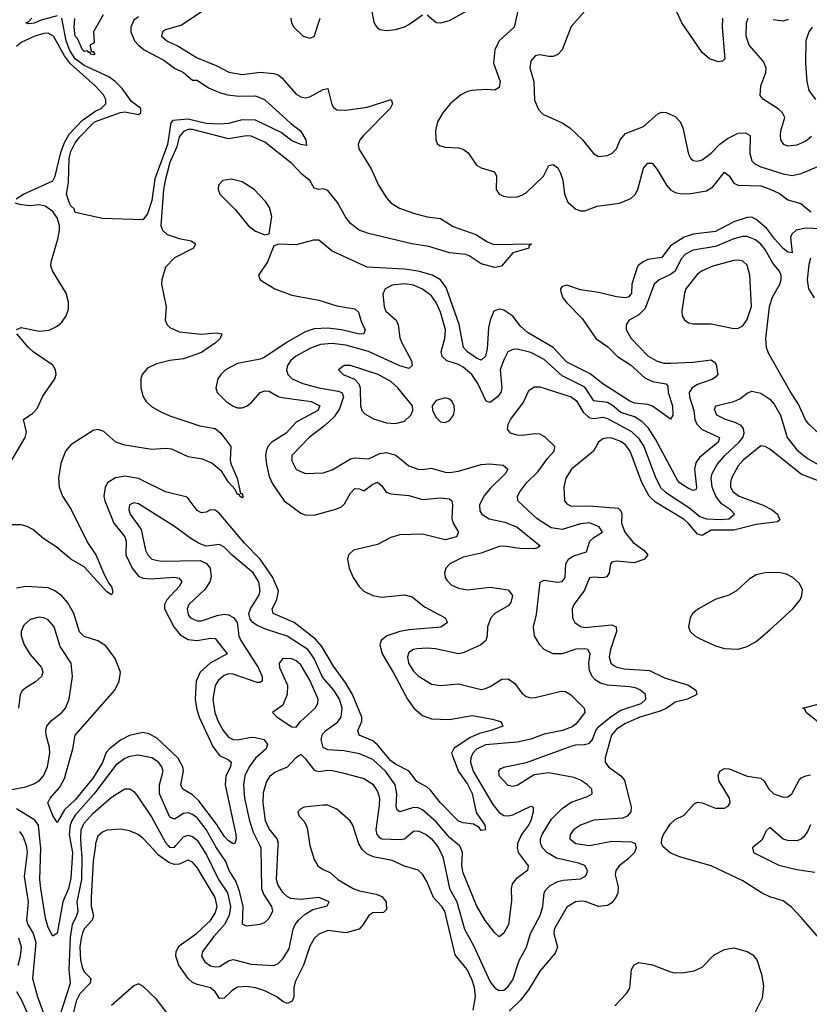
# Model space of a CAD drawing. Header units: inches. Extents: x 1694797 to 1849917, y 907313 to 1017959.
# Tile 484 of 656: x 1790843 to 1794345, y 969296 to 973663. Entities that reach past the tile are written whole.
import ezdxf

# ---------------------------------------------------------------- set-up
doc = ezdxf.new("R2010")
doc.units = ezdxf.units.IN
doc.header["$MEASUREMENT"] = 0
doc.layers.add('B7996', color=7, linetype='Continuous')
doc.layers.add('B7997', color=7, linetype='Continuous')

msp = doc.modelspace()

# ---------------------------------------------------------------- linework, layer by layer
at = {"layer": 'B7996', "color": 5}
msp.add_line((1793370, 969999.9, 780), (1793370.7, 970000, 780), dxfattribs=at)
for points, elevation in [([(1790871.5, 970000), (1790873.7, 969993.7), (1790876.2, 969970), (1790863, 969863), (1790881.1, 969750), (1790873.4, 969670), (1790879.5, 969650), (1790903, 969610), (1790914.4, 969570), (1790900.5, 969410), (1790922.8, 969330), (1790970, 969201.1), (1790990, 969162), (1791000.2, 969179.8), (1791068.4, 969390), (1791062.4, 969450), (1791068.2, 969591.8), (1791077.8, 969650), (1791097.6, 969690), (1791102.1, 969710), (1791099, 969750), (1791118.7, 969850), (1791121, 969950), (1791116.6, 970000)], 760), ([(1791072.1, 970000), (1791077.6, 969970), (1791070, 969855.1), (1791060.1, 969810), (1791035, 969750), (1791010, 969612.3), (1790990, 969598.7), (1790970, 969636.9), (1790958.5, 969678.5), (1790936.5, 969810), (1790933.1, 969850), (1790936.5, 969990), (1790935.5, 970000)], 740), ([(1791179, 970000), (1791169.3, 969930.7), (1791160.1, 969770), (1791160.8, 969730), (1791171.1, 969690), (1791165.5, 969670), (1791130, 969630.4), (1791123.6, 969616.4), (1791115.4, 969590), (1791110.8, 969550), (1791113.4, 969493.4), (1791120.5, 969460.5), (1791130, 969440.9), (1791159.3, 969410), (1791155.5, 969390), (1791110, 969342.2), (1791093.2, 969310), (1791074.2, 969230)], 780), ([(1792130.2, 970000), (1792150, 969939.1), (1792166.4, 969910), (1792190, 969894), (1792221, 969881), (1792254.9, 969850), (1792321.8, 969810), (1792350, 969798.9), (1792424.4, 969784.4), (1792450, 969774.2), (1792468.7, 969750), (1792470, 969717.2), (1792456.8, 969703.2), (1792410, 969701.3), (1792392, 969690), (1792367.2, 969650), (1792348.4, 969630), (1792290, 969612.9), (1792210, 969623.2), (1792170, 969607.9), (1792150, 969587.6), (1792130, 969553.3), (1792102.1, 969470), (1792064.9, 969395.1), (1792059.6, 969370), (1792059.6, 969330), (1792051.6, 969310), (1792030, 969299.6), (1792010, 969308.7), (1791984.2, 969330), (1791930, 969356.4), (1791890, 969368.7), (1791850, 969374.5), (1791810, 969371.9), (1791783.8, 969356.2), (1791750, 969323.2), (1791730, 969321.8), (1791711, 969351), (1791690, 969368.8), (1791630, 969384.5), (1791610, 969393.5), (1791591.1, 969410), (1791549, 969470), (1791536.3, 969510), (1791536.9, 969530), (1791550, 969555), (1791627.6, 969610), (1791690, 969668.6), (1791710, 969699.8), (1791718.9, 969730), (1791709.9, 969770), (1791630, 969903.2), (1791610, 969927.3), (1791590, 969935.3), (1791550, 969917.7), (1791530, 969916.4), (1791505.4, 969925.4), (1791458.4, 969958.4), (1791420.7, 970000)], 780), ([(1791502.2, 970000), (1791510, 969991.5), (1791530, 969993.4), (1791535.8, 970000)], 760), ([(1791645.5, 970000), (1791670, 969962), (1791725.2, 969850), (1791764.6, 969790), (1791778.9, 969730), (1791772.2, 969690), (1791751.6, 969650), (1791703.8, 969596.2), (1791654.9, 969530), (1791649.9, 969510), (1791664.1, 969484.1), (1791690, 969467.3), (1791710, 969463), (1791730, 969464.5), (1791770, 969488.4), (1791790, 969494.2), (1791870, 969474.1), (1791970, 969467.7), (1791990, 969477.8), (1792010, 969497.4), (1792038, 969542), (1792056.8, 969630), (1792064.6, 969650), (1792079.6, 969670), (1792110, 969696.7), (1792143.7, 969716.3), (1792207, 969733), (1792215.3, 969750), (1792170, 969770.5), (1792090, 969761), (1792046.1, 969766.1), (1792030, 969774.2), (1792010, 969792.8), (1791988.1, 969828.1), (1791982.4, 969850), (1791990.1, 970000)], 760), ([(1791908, 970000), (1791912.9, 969990), (1791915.8, 969810), (1791924.5, 969784.5), (1791959.8, 969730), (1791965.4, 969710), (1791950, 969678.7), (1791930, 969659.7), (1791910, 969649.8), (1791850, 969642.9), (1791830.9, 969650.9), (1791834.4, 969730), (1791817.9, 969797.9), (1791801.9, 969841.9), (1791772.7, 969890), (1791757.4, 969930), (1791714, 969994), (1791710.5, 970000)], 740), ([(1792854.1, 969270), (1792864.8, 969330), (1792860.1, 969370), (1792850, 969403.5), (1792828.5, 969450), (1792775.3, 969515.3), (1792729, 969709), (1792715.9, 969730), (1792678.8, 969770), (1792650, 969838.3), (1792630, 969873.7), (1792610, 969890.9), (1792550, 969909), (1792494.7, 969934.7), (1792410.8, 969950.8), (1792383.4, 969963.4), (1792362.8, 969982.8), (1792351.9, 970000)], 780), ([(1792693.4, 970000), (1792701.1, 969990), (1792720.6, 969950), (1792749.1, 969810), (1792781.8, 969750), (1792816.9, 969630), (1792856.6, 969556.6), (1792930, 969396.5), (1792950, 969369.8), (1792962.1, 969362.1), (1792970, 969357.6), (1792990, 969359.3), (1793010, 969375.5), (1793030, 969404.5), (1793058.6, 969490), (1793090.5, 969549.5), (1793108.9, 969610), (1793152.1, 969690), (1793163.7, 969730), (1793169.6, 969790), (1793176.3, 969803.7), (1793196.7, 969823.3), (1793230, 969840.3), (1793253.4, 969846.6), (1793330, 969852.2), (1793353.8, 969866.2), (1793359.8, 969880.2), (1793361.8, 969890), (1793350, 969912.1), (1793322.5, 969922.5), (1793224.7, 969944.7), (1793180.8, 969970), (1793161.7, 969990), (1793157.4, 970000)], 760), ([(1793050.9, 970000), (1793050.1, 969990), (1793054.6, 969970), (1793098.6, 969910), (1793094.9, 969890), (1793046.4, 969853.6), (1793028.3, 969830), (1793023.2, 969810), (1793024.2, 969755.8), (1793011.9, 969650), (1792990, 969611.1), (1792970, 969596), (1792950, 969612.8), (1792908.4, 969668.4), (1792870, 969733.7), (1792810, 969879.7), (1792804.6, 969910), (1792807.5, 969970), (1792796.4, 969996.5), (1792792.3, 970000)], 740), ([(1793575, 970000), (1793577, 969990), (1793570.3, 969970), (1793540.6, 969939.4), (1793502.8, 969910), (1793487.6, 969890), (1793483.8, 969870), (1793497, 969817), (1793496.1, 969790), (1793488, 969770), (1793470, 969746.6), (1793450, 969734.7), (1793410.6, 969730.6), (1793351.5, 969751.5), (1793330, 969753.2), (1793308.5, 969750), (1793270, 969727.3), (1793213.6, 969630), (1793212.8, 969610), (1793229.1, 969550), (1793217.6, 969522.4), (1793150, 969442.7), (1793100.4, 969359.6), (1793065, 969315), (1793015, 969265)], 780), ([(1794389.7, 969590), (1794310, 969681.6), (1794266.3, 969726.3), (1794230, 969755.1), (1794170, 969773), (1794132.7, 969790), (1794050, 969843.5), (1793910, 969909.8), (1793770, 969949.8), (1793727.9, 969968), (1793696, 969996), (1793694.2, 970000)], 780), ([(1794105.3, 970000), (1794093.3, 969990), (1794097.4, 969970), (1794210, 969913.4), (1794290, 969894.1), (1794370, 969882.7)], 760), ([(1790837.3, 969470), (1790847.6, 969510), (1790851.3, 969550), (1790839.6, 969590)], 780), ([(1793483.5, 969290), (1793535.4, 969344.6), (1793550, 969368), (1793557, 969450), (1793568.1, 969471.9), (1793590, 969482.2), (1793650, 969471.6), (1793730, 969440.2), (1793750, 969436.2), (1793790, 969437.6), (1793835.3, 969444.7), (1793870, 969460.2), (1793923.9, 969516.1), (1793970, 969539.2), (1794010, 969546), (1794070.1, 969530.1), (1794095.3, 969515.3), (1794113.2, 969493.2), (1794133.8, 969430), (1794142.5, 969377.5), (1794136.5, 969323.5), (1794099.5, 969250)], 780), ([(1791514.3, 969234.3), (1791450, 969318.5), (1791390, 969376.2), (1791370, 969386.6), (1791350, 969378), (1791250, 969290.7)], 820), ([(1790916, 969170), (1790853.1, 969313.1), (1790830.8, 969350.8)], 780)]:
    msp.add_lwpolyline(points, dxfattribs=dict(at, elevation=elevation))
at = {"layer": 'B7997', "color": 5}
msp.add_line((1793370, 969999.9, 780), (1793370.7, 970000, 780), dxfattribs=at)
for points, elevation in [([(1793408.5, 973770), (1793290, 973634), (1793249.1, 973530), (1793230.1, 973509.8), (1793210, 973500.9), (1793190, 973499.8), (1793150, 973507.8), (1793130, 973502.9), (1793110, 973479), (1793106.3, 973450), (1793123.2, 973390), (1793126.1, 973306.1), (1793145.1, 973265.1), (1793163.9, 973243.9), (1793250, 973206.5), (1793283.2, 973183.2), (1793339.3, 973130), (1793388, 973070), (1793410, 973056.3), (1793450, 973061.6), (1793470, 973070.5), (1793489.7, 973090.3), (1793506.6, 973130), (1793530, 973158.5), (1793610, 973190.2), (1793673.9, 973246.1), (1793690, 973253.6), (1793710, 973252.3), (1793750, 973234), (1793773.2, 973210), (1793784, 973184), (1793810, 973067.3), (1793818.7, 973050), (1793830, 973039.5), (1793850, 973036.1), (1793870, 973041.8), (1793910, 973071.9), (1793948, 973112), (1793983.2, 973136.8), (1794030, 973159.8), (1794061.7, 973161.7), (1794082.4, 973150), (1794081.2, 973070), (1794090, 973037.7), (1794104, 973024), (1794130.9, 973010.9), (1794230, 972980.1), (1794270, 972972.2), (1794310, 972981.2), (1794390, 973014.6)], 740), ([(1793960.3, 973670), (1793959, 973630), (1793971.2, 973490), (1793960.2, 973479.8), (1793943, 973477), (1793903.1, 973490), (1793870, 973518.2), (1793780.8, 973650), (1793730, 973762.4)], 740), ([(1791670, 973711.7), (1791560.9, 973639.1), (1791490, 973618), (1791476.5, 973610), (1791471.7, 973590), (1791496.5, 973570), (1791546.1, 973546.1), (1791630, 973494.5), (1791718.4, 973458.4), (1791771.1, 973431.1), (1791830, 973420.7), (1791910, 973431.1), (1791970, 973425), (1791990, 973418.4), (1792006.2, 973406.2), (1792070, 973333.4), (1792090, 973320.8), (1792110, 973317.2), (1792130, 973320.8), (1792190, 973353.6), (1792210, 973357.7), (1792227.1, 973287.1), (1792234.5, 973274.5), (1792250, 973263.8), (1792290, 973262.3), (1792384.3, 973275.7), (1792491, 973310), (1792497.6, 973290), (1792486.7, 973270), (1792367.8, 973150), (1792351.8, 973130), (1792344.1, 973110), (1792347.8, 973090), (1792401.7, 973001.7), (1792434.2, 972930), (1792470, 972873), (1792490, 972850.7), (1792527.2, 972827.2), (1792590, 972805.9), (1792650, 972788.4), (1792710, 972781.5), (1792766.2, 972746.2), (1792865.8, 972710), (1792917.7, 972677.7), (1792946.7, 972666.7), (1793114, 972670), (1793101, 972659), (1793101, 972650), (1793030, 972629.3), (1792981, 972570), (1792950, 972564.7), (1792890, 972580.5), (1792836.6, 972616.6), (1792821.8, 972621.8), (1792750, 972629.5), (1792657.6, 972657.7), (1792583, 972670), (1792390, 972715.2), (1792349.1, 972730), (1792310, 972758.8), (1792290, 972786.4), (1792253.3, 972853.3), (1792210, 972906.5), (1792190, 972913), (1792169.9, 972909.9), (1792150, 972916), (1792129.9, 972950), (1792096.8, 972976.9), (1792050, 973025.7), (1791930, 973120.4), (1791870, 973147), (1791850, 973149), (1791770, 973135.3), (1791610, 973176.2), (1791590, 973176.3), (1791570, 973168.1), (1791550, 973143.8), (1791540.5, 973099.5), (1791510, 973029.9), (1791488.3, 972950), (1791481.1, 972910), (1791469.8, 972750), (1791477.2, 972730), (1791497.8, 972710), (1791550, 972692.3), (1791603.3, 972683.3), (1791623.2, 972670), (1791613.6, 972650), (1791530, 972606.9), (1791490, 972565.6), (1791473.4, 972510), (1791471.7, 972490), (1791493.8, 972390), (1791488, 972330), (1791498.1, 972310), (1791510, 972298.5), (1791550, 972279), (1791650, 972268), (1791714.8, 972274.8), (1791739.5, 972270), (1791732.3, 972250), (1791711.4, 972230), (1791650, 972187.2), (1791570, 972159.6), (1791510, 972152.3), (1791450, 972137.6), (1791410, 972118.2), (1791386.5, 972090), (1791381.4, 972070), (1791380.9, 972030), (1791391.8, 971990), (1791404.2, 971970), (1791428.4, 971948.4), (1791466.1, 971926), (1791510, 971906.3), (1791642.6, 971862.6), (1791710, 971849.7), (1791735.6, 971830), (1791780.2, 971770), (1791777.6, 971710), (1791780.8, 971690), (1791807.7, 971630), (1791822.4, 971562.4), (1791830, 971561.6), (1791834.5, 971545.5), (1791830, 971542), (1791819.6, 971550), (1791818, 971558), (1791810, 971557.4), (1791799.7, 971579.7), (1791770, 971612.6), (1791739.7, 971659.7), (1791695.7, 971695.7), (1791654, 971714), (1791590, 971725.1), (1791517.8, 971757.8), (1791490, 971762.1), (1791430, 971757.2), (1791310, 971776.1), (1791270, 971790.3), (1791217.1, 971837.1), (1791190, 971845.8), (1791170, 971840.8), (1791070, 971778.2), (1791046, 971750), (1791025.3, 971694.7), (1791015.3, 971630), (1791018.2, 971590), (1791033.3, 971550), (1791071.4, 971491.4), (1791143.8, 971343.8), (1791181.3, 971290), (1791220.3, 971200.3), (1791240.6, 971160.6), (1791250.6, 971150), (1791256, 971124), (1791250, 971112), (1791230, 971125.7), (1791130, 971236.8), (1791069.8, 971270), (1791005.4, 971325.4), (1790950, 971361.4), (1790902.4, 971402.4), (1790876.2, 971416.2), (1790850, 971423.3), (1790810, 971422.6)], 680), ([(1792399.7, 973730), (1792413.7, 973653.7), (1792420.2, 973640.2), (1792428.2, 973628.2), (1792440.7, 973620.7), (1792470, 973615.2), (1792510, 973619.3), (1792550, 973631.8), (1792570, 973641.5), (1792630, 973685)], 720), ([(1792650, 973685.4), (1792690, 973651.6), (1792710, 973648.9), (1792750, 973659.2), (1792830, 973704)], 720), ([(1793058.3, 973730), (1793035.8, 973630), (1792970.2, 973570), (1792950.1, 973529.9), (1792944.5, 973470), (1792974.6, 973390), (1792970, 973363.1), (1792950, 973350.7), (1792910, 973353.5), (1792850, 973349.2), (1792830, 973345), (1792800.2, 973330), (1792753, 973290), (1792719.7, 973250), (1792696.9, 973210), (1792686.9, 973170), (1792688.9, 973130), (1792694.9, 973114.9), (1792705.2, 973105.2), (1792730, 973098.4), (1792790, 973095.1), (1792810, 973088.5), (1792832.4, 973072.4), (1792870, 973018), (1792890, 973006.5), (1792949, 972989), (1792957.8, 972970), (1792957.2, 972910), (1792970.2, 972890.2), (1792990, 972881.1), (1793016.4, 972876.4), (1793050, 972878.3), (1793070, 972885.1), (1793090, 972896.1), (1793167, 972970), (1793190, 973016.5), (1793210, 973021.8), (1793230, 973007.1), (1793242.5, 972982.5), (1793251.7, 972951.7), (1793259.2, 972890), (1793274.2, 972854.2), (1793310, 972823.5), (1793330, 972815.8), (1793350, 972815.9), (1793403.9, 972836.1), (1793503.5, 972850), (1793553.6, 972870), (1793572.5, 972887.5), (1793584.4, 972910), (1793610, 973004.2), (1793630, 973026.9), (1793646.6, 973026.6), (1793650, 973026.3), (1793670, 972999), (1793711.6, 972930), (1793730, 972909.4), (1793750, 972897.6), (1793772.1, 972892.1), (1793811.5, 972891.5), (1793890, 972904.2), (1793918.1, 972921.9), (1793970, 972987.6), (1793990, 972970.3), (1794010, 972939), (1794030, 972930.1), (1794130, 972926.7), (1794172.5, 972912.5), (1794212.8, 972892.8), (1794250, 972865), (1794307.8, 972847.8), (1794351.6, 972811.6)], 720), ([(1791010, 973680.1), (1790938.2, 973661.8), (1790908.3, 973648.3), (1790884.5, 973644.5), (1790871.3, 973650), (1790884.7, 973655.3), (1790896.8, 973670)], 660), ([(1791370, 973676.4), (1791350, 973660.9), (1791336.5, 973630), (1791337, 973610), (1791353.2, 973570), (1791369.8, 973549.8), (1791395.3, 973530), (1791483.3, 973483.3), (1791530, 973448.8), (1791570, 973430), (1791610, 973395.9), (1791630, 973395.3), (1791680.8, 973360.8), (1791730, 973339.9), (1791766.7, 973330), (1791815.7, 973324.3), (1791890, 973326), (1791928.8, 973310), (1792043.9, 973203.9), (1792088.7, 973170), (1792112.7, 973130), (1792114.8, 973105.2), (1792090.6, 973109.4), (1792050, 973126), (1792002.6, 973162.6), (1791890, 973217.8), (1791830, 973219.7), (1791770, 973203.5), (1791730, 973199.4), (1791670, 973203.3), (1791590, 973221.6), (1791523.3, 973216.7), (1791513.9, 973206.1), (1791499.5, 973110), (1791442.9, 972957.1), (1791430, 972862), (1791410, 972802.7), (1791390, 972775.3), (1791210, 972782), (1791090, 972808.7), (1791084.9, 972824.9), (1791070, 972837.6), (1791063.8, 972850), (1791051.1, 972890), (1791059.2, 972940.8), (1791062.7, 973050), (1791070, 973078.3), (1791090, 973117.6), (1791110, 973144), (1791174.9, 973210), (1791290, 973252.3), (1791310, 973254.4), (1791370, 973242.8), (1791380.8, 973250), (1791380.8, 973270), (1791339.9, 973299.9), (1791298.5, 973358.5), (1791266.8, 973390), (1791239, 973410), (1791130, 973460), (1791089.7, 973489.7), (1791066.3, 973526.3), (1791050, 973570), (1791029.9, 973669.9)], 660), ([(1791214.3, 973685.7), (1791171, 973610), (1791174.4, 973565.6), (1791170, 973558), (1791154, 973550), (1791162, 973522), (1791170, 973522), (1791174.4, 973514.4), (1791176, 973510), (1791172, 973508), (1791158, 973510), (1791158, 973518), (1791150, 973518), (1791144.7, 973524.7), (1791130, 973523.1), (1791122, 973530), (1791099.4, 973579.4), (1791090, 973589.7), (1791084.9, 973630), (1791088.3, 973668.3)], 640), ([(1792045.5, 973670), (1792048.4, 973650), (1792059.3, 973630), (1792100.5, 973590), (1792130, 973581.1), (1792150, 973588.9), (1792175.8, 973670)], 720), ([(1794355, 973145), (1794330, 973124.9), (1794290, 973107.6), (1794250, 973102.8), (1794233, 973110), (1794219.6, 973130), (1794217.3, 973150), (1794218.5, 973170), (1794236.5, 973230), (1794225.8, 973250), (1794207.5, 973267.5), (1794142.4, 973310), (1794127.9, 973327.9), (1794130.2, 973370.2), (1794152, 973430), (1794153.8, 973450), (1794140.1, 973480.1), (1794079.3, 973550), (1794065.5, 973590), (1794066.5, 973650), (1794074.6, 973670)], 760), ([(1794184.7, 973664.7), (1794230, 973658.8), (1794253.7, 973666.3)], 760), ([(1794357.8, 973630), (1794342.8, 973610), (1794330.2, 973570), (1794328.9, 973470), (1794334.4, 973390), (1794343.2, 973350), (1794373.4, 973310)], 780), ([(1790828.4, 972868.4), (1790859.8, 972890), (1790990, 972948.9), (1791001.3, 972970), (1791025.2, 973074.8), (1791041.7, 973118.3), (1791063.6, 973156.4), (1791122.6, 973217.4), (1791180.7, 973259.3), (1791204.7, 973270), (1791225.9, 973290), (1791225.9, 973310), (1791215.6, 973330), (1791177.9, 973370), (1791068.3, 973468.3), (1791042.6, 973502.6), (1790993.4, 973590), (1790970, 973603.2), (1790950, 973602), (1790910, 973589.9), (1790850, 973562), (1790830, 973545.1)], 680), ([(1790829.6, 972290), (1790850, 972297.7), (1790930, 972281.5), (1790973.9, 972286.1), (1791010, 972303.9), (1791030, 972322), (1791050, 972350.2), (1791060, 972380), (1791060.6, 972410), (1791050, 972449.8), (1790988.6, 972550), (1790981.1, 972570), (1790982.7, 972590), (1791012.8, 972690), (1791019.9, 972730), (1791020.4, 972750), (1791010, 972784.5), (1790990, 972812.9), (1790957.1, 972837.1), (1790930, 972842), (1790890, 972838.3), (1790850, 972842.1), (1790823.5, 972850)], 680), ([(1794430, 972734), (1794330, 972739.2), (1794287.3, 972730), (1794267.3, 972712.7), (1794262.7, 972697.3), (1794270, 972629.7), (1794250, 972632.8), (1794230, 972649.3), (1794192.6, 972690), (1794157.4, 972737.4), (1794110, 972777.2), (1794090, 972788), (1794070, 972786.5), (1794010, 972766.5), (1793930, 972723.4), (1793830, 972712.8), (1793790, 972698.9), (1793730, 972660.6), (1793692, 972608), (1793630, 972599.9), (1793608.2, 972590), (1793587, 972573), (1793580, 972560), (1793558.8, 972490), (1793556.4, 972450), (1793545.1, 972434.9), (1793530, 972429.9), (1793490, 972434.2), (1793410, 972452.7), (1793330, 972465), (1793270, 972485.5), (1793250, 972480.4), (1793242.6, 972470), (1793243, 972457), (1793253, 972430), (1793270, 972407), (1793337.9, 972337.9), (1793399.3, 972250), (1793452.1, 972212.1), (1793495.4, 972170), (1793553, 972133), (1793615.6, 972075.6), (1793650, 972059.3), (1793710, 972049), (1793717.5, 972037.5), (1793719.8, 972010), (1793738.8, 971950), (1793739.7, 971910), (1793730, 971891.6), (1793649.6, 971949.6), (1793630, 971956.2), (1793570, 971963.2), (1793550, 971970.7), (1793430, 972047.8), (1793372.8, 972092.8), (1793270, 972144.7), (1793209.7, 972209.7), (1793095.5, 972275.5), (1793064.1, 972304.1), (1793030, 972349.1), (1792990, 972374.5), (1792970, 972380.2), (1792946.6, 972370), (1792930, 972331.3), (1792922.8, 972297.2), (1792916.7, 972203.3), (1792910, 972171.1), (1792890, 972153.4), (1792870, 972162.1), (1792829.2, 972190), (1792811.4, 972210), (1792792, 972312), (1792735, 972475), (1792709.2, 972509.2), (1792674.3, 972530), (1792610, 972547.4), (1792550, 972556.5), (1792385.1, 972565.1), (1792230, 972636.9), (1792170, 972684.9), (1792145.8, 972685.8), (1792070, 972665.3), (1791992.3, 972667.7), (1791970, 972660.9), (1791942.5, 972590), (1791902.4, 972530), (1791910.3, 972510), (1791974.3, 972470), (1792050, 972441.3), (1792170, 972418.9), (1792250, 972393.8), (1792330, 972380.5), (1792346.2, 972366.2), (1792360.1, 972320.1), (1792375, 972290), (1792370.4, 972270), (1792350, 972269.1), (1792270, 972288), (1792210, 972294.7), (1792150, 972291.9), (1792110, 972279.5), (1792030, 972233.3), (1791930, 972166.8), (1791910, 972158.4), (1791810, 972139.2), (1791755.9, 972110), (1791735.1, 972090), (1791722.6, 972070), (1791713.8, 972030), (1791719.8, 972010), (1791759, 971970), (1791790, 971949.1), (1791810, 971942.3), (1791830, 971942.3), (1791850, 971949.6), (1791870, 971964.7), (1791910, 972009.6), (1791930, 972017.7), (1791950, 972015.9), (1791990, 971992.8), (1792007.6, 971987.6), (1792136.5, 971970), (1792174.5, 971950), (1792166, 971930), (1792070, 971878.9), (1792025.8, 971830), (1791961.5, 971790), (1791944, 971770), (1791936.1, 971750), (1791933.1, 971730), (1791937.4, 971690), (1791950, 971637.4), (1791964.4, 971604.4), (1792016.8, 971530), (1792090, 971474.2), (1792110, 971467.7), (1792150, 971465.6), (1792250, 971494.5), (1792270, 971503.3), (1792284.1, 971515.9), (1792310, 971562.8), (1792330, 971584.7), (1792350, 971582.7), (1792370, 971573.7), (1792410, 971603), (1792430, 971611.8), (1792450, 971595.2), (1792468.4, 971568.4), (1792490, 971560.1), (1792570, 971553.5), (1792630, 971535.5), (1792710, 971543.2), (1792750, 971537.6), (1792760.3, 971530), (1792763.2, 971510), (1792759.8, 971450), (1792766.8, 971426.8), (1792789, 971390), (1792781.3, 971370), (1792730, 971355.8), (1792630, 971382.1), (1792530, 971378.3), (1792490, 971366.2), (1792430, 971335.4), (1792323.2, 971310), (1792301.8, 971290), (1792296.6, 971270), (1792304.6, 971230), (1792321.9, 971190), (1792349.1, 971149.1), (1792370, 971128.4), (1792410, 971108.8), (1792450, 971102.4), (1792550, 971112.8), (1792584.2, 971104.2), (1792638.6, 971058.6), (1792730.4, 971010), (1792740.4, 970990), (1792711.3, 970968.7), (1792570, 970957.7), (1792530, 970950.3), (1792471.1, 970930), (1792446.9, 970910), (1792440.8, 970890), (1792450.9, 970850), (1792503.4, 970763.5), (1792562.9, 970650), (1792591.9, 970610), (1792630, 970577.3), (1792670, 970562.1), (1792750, 970560.1), (1792850, 970576.8), (1792940.9, 970560.9), (1792976.3, 970550), (1792981.7, 970541.7), (1792986.4, 970530), (1792934, 970510), (1792882.5, 970497.5), (1792840.6, 970479.4), (1792769.1, 970430.9), (1792757.8, 970410), (1792789, 970329), (1792830, 970273.1), (1792850, 970231.5), (1792867.2, 970147.2), (1792906.7, 970090), (1792910, 970069.3), (1792890, 970067.8), (1792881, 970081), (1792855.4, 970095.4), (1792810, 970100.6), (1792790, 970109.1), (1792710, 970189.8), (1792665.8, 970245.8), (1792650, 970259.8), (1792605, 970285), (1792570.6, 970330), (1792510, 970360.9), (1792490, 970376.7), (1792430, 970447), (1792410, 970464.2), (1792348.9, 970490), (1792343.4, 970510), (1792360.9, 970550), (1792361.5, 970570), (1792319.9, 970670), (1792290, 970720.7), (1792235.5, 970795.5), (1792183.9, 970883.9), (1792155.7, 970915.7), (1792061.1, 970990), (1791968.3, 971030), (1791963.7, 971050), (1791984, 971090), (1791990.6, 971130), (1791966.1, 971190), (1791910, 971271.2), (1791841.1, 971341.1), (1791730, 971473.3), (1791710, 971487.4), (1791690, 971489.1), (1791670, 971479.1), (1791650, 971475.7), (1791630, 971486.2), (1791585.8, 971545.8), (1791490, 971569.9), (1791370, 971627.9), (1791310, 971639.3), (1791268.1, 971631.9), (1791234.7, 971610), (1791222.1, 971590), (1791216.6, 971550), (1791220.6, 971530), (1791260.5, 971430), (1791310.1, 971370), (1791316, 971350), (1791314.7, 971290), (1791341.8, 971230), (1791370, 971195.4), (1791390, 971185.7), (1791423.4, 971183.4), (1791530, 971191.3), (1791550, 971185.6), (1791562.3, 971170), (1791550.1, 971150), (1791496.4, 971090), (1791485.2, 971070), (1791485.6, 971050), (1791527.5, 970970), (1791555.7, 970935.7), (1791590, 970914.2), (1791630, 970909.2), (1791690, 970920.1), (1791710, 970918.4), (1791764.2, 970850), (1791688.3, 970810), (1791643.6, 970770), (1791626.4, 970730), (1791621.6, 970650), (1791627.1, 970610), (1791639.4, 970570), (1791700.3, 970440.3), (1791730, 970399.8), (1791770, 970380.5), (1791781.3, 970370), (1791777.7, 970350), (1791758.1, 970310), (1791754.1, 970270), (1791801.7, 970050), (1791804, 970030), (1791797.3, 970010), (1791790, 970007.9), (1791770, 970021.1), (1791750, 970041.4), (1791715.9, 970095.9), (1791638.3, 970198.3), (1791610, 970225.9), (1791567.2, 970250), (1791558.8, 970270), (1791569.9, 970330), (1791567.4, 970350), (1791544.7, 970390), (1791450, 970477.4), (1791416.1, 970496.1), (1791390, 970501.4), (1791330, 970489), (1791290, 970467.4), (1791241.3, 970430), (1791227.1, 970412.9), (1791210, 970369.3), (1791170, 970300.7), (1791090, 970202.8), (1791041.9, 970158.1), (1791010, 970102.3), (1790990, 970134.3), (1790967.8, 970190), (1790978.4, 970210), (1791021.1, 970258.9), (1791041.8, 970298.2), (1791079.5, 970430), (1791089.9, 970490), (1791264.7, 970690), (1791284.7, 970730), (1791289.9, 970770), (1791267, 970830), (1791225.6, 970885.6), (1791190, 970908.8), (1791130, 970928.1), (1791108.4, 970948.4), (1791083.9, 971030), (1791057, 971077), (1791030, 971107.5), (1790998.9, 971130), (1790970, 971143.4), (1790870, 971149.2), (1790830, 971141.5)], 720), ([(1794390, 971825.7), (1794343.9, 971870), (1794328.8, 971888.8), (1794297.8, 971957.8), (1794263.2, 972010), (1794163.8, 972183.8), (1794155.2, 972210), (1794153.2, 972250), (1794168.3, 972390), (1794180.7, 972430), (1794214.7, 972490), (1794221.3, 972510), (1794221.1, 972530), (1794211.8, 972550), (1794183, 972583), (1794150, 972644.8), (1794130, 972668.5), (1794106.8, 972686.8), (1794070, 972701.2), (1794050, 972701.1), (1794010, 972691.5), (1793930, 972658.1), (1793830, 972640.9), (1793796.6, 972623.4), (1793777, 972603), (1793750, 972548), (1793730, 972532.8), (1793679.2, 972510), (1793657.7, 972490), (1793617.2, 972382.8), (1793590, 972354.4), (1793547.2, 972330), (1793532.9, 972310), (1793533.6, 972290), (1793555, 972250), (1793630, 972173.2), (1793670, 972148.4), (1793700.7, 972140.6), (1793730, 972139.6), (1793830, 972144.8), (1793910, 972154.6), (1793925.1, 972145.1), (1793932.9, 972132.9), (1793939.4, 972090), (1793930, 972077.2), (1793912.9, 972067.1), (1793850, 972045.4), (1793826.4, 972030), (1793812.6, 972010), (1793814.1, 971990), (1793832.8, 971930), (1793837.1, 971890), (1793846.5, 971870), (1793870, 971846.4), (1793947.3, 971810), (1793941.2, 971790), (1793858.9, 971721), (1793842, 971698), (1793835.6, 971670), (1793845.4, 971590), (1793842, 971578), (1793830, 971575.3), (1793810, 971584.3), (1793770, 971609.9), (1793760.6, 971620.6), (1793663.6, 971803.6), (1793631.5, 971851.5), (1793602, 971881.9), (1793570, 971901.4), (1793510, 971921.4), (1793472.9, 971952.9), (1793450, 971965.1), (1793390, 971973.1), (1793350, 972033.1), (1793250, 972083.8), (1793170, 972156.1), (1793110, 972187.8), (1793050, 972202.5), (1793030, 972201), (1793009.1, 972190.9), (1792990, 972155.4), (1792974.7, 972110), (1792981.6, 972030), (1792977.8, 972010), (1792962.8, 971990), (1792930, 971965), (1792911.8, 971971.8), (1792875.7, 972050), (1792849.4, 972090), (1792810, 972122.9), (1792790, 972133.6), (1792737.4, 972150), (1792717.4, 972170), (1792712.2, 972190), (1792729.5, 972250), (1792731.8, 972288.2), (1792710, 972365.5), (1792690, 972409), (1792670, 972438.6), (1792630, 972468.3), (1792590, 972485.5), (1792550, 972491.8), (1792494.7, 972485.3), (1792464.4, 972470), (1792454.2, 972445.8), (1792459.5, 972390), (1792467.1, 972370), (1792512.7, 972330), (1792521.8, 972310), (1792530, 972253), (1792538.2, 972230), (1792581.4, 972150), (1792584.4, 972130), (1792570, 972115.6), (1792530, 972127.6), (1792390, 972192.2), (1792290, 972219.3), (1792230, 972227.5), (1792177.8, 972222.2), (1792130, 972204.7), (1792067.3, 972170), (1792044, 972150), (1792031, 972130), (1792026.8, 972110), (1792032.1, 972090), (1792052.6, 972070), (1792099.5, 972050), (1792170.4, 972030.4), (1792256.6, 972016.5), (1792271.7, 972010), (1792279.7, 971990), (1792262.4, 971937.6), (1792237.5, 971902.5), (1792196.7, 971863.3), (1792127.2, 971810), (1792050.3, 971730), (1792050, 971707.3), (1792070, 971668.2), (1792110.3, 971650.3), (1792190, 971653.8), (1792230, 971667.1), (1792310, 971716.2), (1792330, 971720.7), (1792390, 971715.3), (1792441.3, 971738.7), (1792470, 971743.8), (1792512.1, 971732.1), (1792570, 971685.2), (1792610, 971669.4), (1792630, 971667.9), (1792670, 971674.5), (1792730, 971656.6), (1792750, 971654.8), (1792790, 971661), (1792890, 971690.7), (1792927.1, 971692.9), (1792987.8, 971687.8), (1793007.9, 971670), (1792998.6, 971650), (1792930, 971583.6), (1792902, 971550), (1792882.7, 971510), (1792884.7, 971484.7), (1792892.6, 971470), (1792925.5, 971450), (1792995.4, 971435.4), (1793050, 971412.8), (1793152.2, 971330), (1793139.5, 971320.5), (1793123.4, 971316.6), (1793062.2, 971317.8), (1792990, 971328.7), (1792970, 971327.4), (1792890, 971296.7), (1792810, 971280.2), (1792751.5, 971250), (1792734, 971230), (1792727.6, 971210), (1792730.3, 971190), (1792737.4, 971177.4), (1792757.3, 971157.3), (1792790, 971142.7), (1792830, 971135.3), (1792930, 971147.1), (1793010, 971135.1), (1793028.8, 971110), (1793021.3, 971078.7), (1793010, 971063), (1792951.1, 971030), (1792933.5, 971010), (1792917.5, 970970), (1792917.2, 970930), (1792910.8, 970910), (1792889.2, 970890.8), (1792810, 970855.3), (1792790, 970850.7), (1792687.5, 970872.5), (1792650, 970876.2), (1792606.6, 970873.4), (1792590, 970869.8), (1792570, 970857.3), (1792562.7, 970837.3), (1792567.1, 970810), (1792590, 970773.2), (1792610, 970753.7), (1792670, 970715.6), (1792710, 970710.3), (1792790, 970718), (1792890, 970693.2), (1792910, 970696.5), (1792930, 970706.2), (1792981.5, 970738.5), (1793010, 970739.1), (1793039.7, 970719.7), (1793070, 970676.5), (1793090, 970661.3), (1793110, 970656.1), (1793130, 970657.5), (1793244.4, 970684.4), (1793263.9, 970683.9), (1793288.5, 970668.5), (1793346.7, 970610), (1793350.3, 970590), (1793310, 970539.4), (1793293.2, 970526.8), (1793250.1, 970509.9), (1793170, 970494.7), (1793110, 970472.8), (1793050, 970458.9), (1792910, 970446.7), (1792870, 970428.3), (1792853.5, 970410), (1792844.9, 970390), (1792843, 970370), (1792854.6, 970330), (1792942.2, 970182.2), (1792970, 970146.7), (1792990, 970134.3), (1793010, 970132.1), (1793030, 970136.4), (1793110, 970174.4), (1793120.5, 970170), (1793120.6, 970150), (1793110.1, 970109.9), (1793100.3, 970090), (1793069, 970050), (1793051.7, 970010), (1793050.9, 970000)], 740), ([(1794350, 972605.4), (1794342.6, 972577.4), (1794335.4, 972510), (1794342.4, 972470), (1794366.7, 972430)], 740), ([(1790761.3, 971630), (1790868.3, 971810), (1790873.9, 971833.9), (1790860.3, 971890), (1790901.5, 971918.5), (1790920.4, 971939.6), (1790946, 971994), (1790999.9, 972070), (1791005, 972090), (1791002.7, 972110), (1790990.6, 972130.6), (1790903.7, 972190), (1790882.1, 972210), (1790831.1, 972270)], 680), ([(1793157.4, 970000), (1793153, 970010), (1793153.3, 970030), (1793160.8, 970050), (1793202.5, 970117.5), (1793250, 970165), (1793290, 970192.3), (1793362.1, 970217.9), (1793383.1, 970230), (1793381.3, 970250), (1793361.5, 970270), (1793330, 970290.7), (1793301.7, 970301.7), (1793190, 970322.7), (1793125.8, 970314.2), (1793050, 970266.4), (1793030, 970262), (1793010, 970266.7), (1792970.4, 970310), (1792967.9, 970332.1), (1792977.3, 970342.7), (1792996, 970350), (1793091.2, 970368.8), (1793290, 970441.1), (1793310, 970447.1), (1793350, 970448), (1793370, 970454.9), (1793384, 970470), (1793398, 970510), (1793411.3, 970528.7), (1793467, 970573), (1793510, 970600.9), (1793599, 970630), (1793620.2, 970650), (1793619.1, 970670), (1793597.3, 970690), (1793578.4, 970698.4), (1793550, 970704.7), (1793450, 970711), (1793420, 970720), (1793395.7, 970735.7), (1793382.9, 970750), (1793370, 970777.1), (1793367.5, 970810), (1793373.6, 970850), (1793363.8, 970870), (1793350, 970873.5), (1793310, 970871.1), (1793250, 970850.2), (1793210, 970850.2), (1793170, 970870.3), (1793150.9, 970890.9), (1793127.1, 970930), (1793122.6, 970970), (1793135.3, 971024.7), (1793151.6, 971168.4), (1793170, 971178), (1793228.3, 971168.3), (1793250, 971171.6), (1793262.6, 971190), (1793265.4, 971250), (1793276.8, 971270), (1793296.7, 971283.3), (1793356.6, 971303.4), (1793372.1, 971350), (1793390, 971367.3), (1793428.9, 971390), (1793414, 971414), (1793370, 971431.3), (1793330, 971427.7), (1793250, 971401.9), (1793200.7, 971410), (1793138.7, 971450), (1793052.1, 971530), (1793051.1, 971550), (1793061.8, 971570), (1793092.4, 971610), (1793142, 971658), (1793183.6, 971716.4), (1793214.3, 971750), (1793217.2, 971770), (1793173.2, 971813.2), (1793150, 971825.1), (1793130, 971826.7), (1793070, 971818.5), (1793050, 971820.7), (1793020.5, 971830), (1793006.8, 971846.8), (1793010.3, 971870), (1793020.9, 971890), (1793076.5, 971963.5), (1793101.1, 972018.9), (1793125.5, 972034.5), (1793150, 972034.6), (1793290, 971990.3), (1793313, 971973), (1793342.8, 971922.8), (1793370, 971897.4), (1793390, 971893.9), (1793430, 971899.9), (1793450, 971894.6), (1793557, 971837), (1793587.7, 971807.7), (1793611.2, 971770), (1793665.2, 971630), (1793687.5, 971587.5), (1793707.2, 971567.3), (1793816.2, 971496.2), (1793859.2, 971459.2), (1793889.7, 971449.7), (1793950, 971446), (1793988.5, 971450), (1794014, 971470), (1793995.2, 971490), (1793956.1, 971516.1), (1793931.4, 971550), (1793915.1, 971590), (1793910.9, 971630), (1793915.1, 971650), (1793936.4, 971690), (1793971.5, 971730), (1794035, 971790), (1794050.1, 971810), (1794056.6, 971830), (1794053.5, 971850), (1794042.8, 971862.8), (1794017.3, 971877.3), (1793973.7, 971890), (1793934.9, 971910), (1793924.5, 971935.6), (1793930.4, 971950), (1794010.7, 971969.3), (1794037.6, 971982.4), (1794070, 972007.4), (1794090, 972015.1), (1794130, 972006.4), (1794170, 971979.8), (1794190, 971958.2), (1794218.1, 971910), (1794246.6, 971810), (1794290, 971755.5), (1794337.7, 971717.7), (1794384.5, 971690)], 760), ([(1794404.2, 971610), (1794310, 971647.8), (1794170, 971758.5), (1794150, 971770.7), (1794130, 971772.9), (1794052.3, 971710), (1794030, 971684.8), (1794000.4, 971630), (1793995.3, 971610), (1793996.6, 971590), (1794007.1, 971570), (1794034, 971550), (1794140.2, 971510), (1794180.2, 971490), (1794204.1, 971470), (1794214.4, 971445.6), (1794204.2, 971435.8), (1794110, 971423.9), (1794010, 971398.9), (1793910, 971399.5), (1793870, 971375.9), (1793850, 971381.1), (1793810, 971429.5), (1793790, 971446.4), (1793664, 971524), (1793634.7, 971550), (1793602.7, 971610), (1793551.1, 971750), (1793530, 971777.5), (1793510, 971792.1), (1793470, 971806.9), (1793450, 971809.1), (1793430, 971804.8), (1793410.3, 971790), (1793388.2, 971750), (1793290.3, 971670), (1793265.2, 971630), (1793256.5, 971590), (1793260.3, 971530), (1793270, 971516.4), (1793290, 971506.2), (1793370, 971506.8), (1793497.2, 971497.2), (1793510, 971485.7), (1793513.9, 971470), (1793512.8, 971430), (1793526.6, 971390), (1793564.4, 971344.4), (1793612.2, 971310), (1793629.2, 971290), (1793614.9, 971270), (1793570, 971254.9), (1793490, 971261.7), (1793470, 971257), (1793464.3, 971250), (1793458.2, 971210), (1793447.9, 971192.1), (1793430, 971187.7), (1793388.5, 971191.5), (1793370, 971187.3), (1793347.4, 971130), (1793301.5, 971070), (1793294.3, 971050), (1793295.8, 971010), (1793305.6, 970990), (1793330, 970972.4), (1793350, 970967.2), (1793470, 970979.9), (1793488.4, 970970), (1793489.6, 970950), (1793463, 970870), (1793457.6, 970837.6), (1793464.8, 970810), (1793478.4, 970798.4), (1793491.2, 970791.2), (1793524.3, 970784.3), (1793637.2, 970777.2), (1793703.9, 970743.9), (1793810, 970712.3), (1793841.8, 970690), (1793846.5, 970670), (1793805.3, 970650), (1793750, 970636), (1793714.1, 970610), (1793683.7, 970596.3), (1793593.8, 970570), (1793530, 970542.1), (1793490, 970516.4), (1793467.6, 970490), (1793439.7, 970390), (1793440.2, 970370), (1793454.9, 970350), (1793509.3, 970310), (1793525.7, 970290), (1793555, 970170), (1793553.6, 970150), (1793537, 970130), (1793517.7, 970122.3), (1793390, 970112.9), (1793330.4, 970090), (1793299.1, 970070), (1793284.2, 970050), (1793282.8, 970030), (1793310.4, 970010), (1793370, 969999.9)], 780), ([(1792792.3, 970000), (1792750, 970036.5), (1792690, 970104.9), (1792630, 970159.2), (1792610, 970168.1), (1792590, 970169.5), (1792530, 970149.2), (1792518, 970158), (1792512.9, 970173), (1792515.5, 970230), (1792509, 970270), (1792466.4, 970330), (1792410, 970382.2), (1792350, 970407.8), (1792280.9, 970420.9), (1792210, 970425.6), (1792190, 970435.8), (1792180.1, 970470), (1792186.3, 970493.7), (1792200.7, 970510), (1792252.8, 970547.2), (1792269.9, 970570.1), (1792273.8, 970610), (1792261.8, 970650), (1792236.7, 970690), (1792186.7, 970746.7), (1792150, 970830.5), (1792121.2, 970870), (1792030, 970929.5), (1791938.6, 970958.6), (1791897, 970977), (1791877.6, 970990), (1791865.2, 971005.2), (1791860.2, 971030), (1791866.8, 971050), (1791903.6, 971110), (1791909.4, 971130), (1791903.7, 971170), (1791879, 971210), (1791786.8, 971286.8), (1791750, 971324.5), (1791730, 971335.8), (1791670, 971327.7), (1791639.4, 971339.4), (1791601.8, 971361.8), (1791530, 971416.1), (1791370, 971516.2), (1791350, 971520.3), (1791330, 971511.2), (1791327.4, 971490), (1791333.8, 971470), (1791382.5, 971402.5), (1791401.7, 971310), (1791411.2, 971290), (1791430, 971270.2), (1791470, 971262.2), (1791644.2, 971264.2), (1791671.9, 971251.9), (1791687.5, 971230), (1791692.7, 971192.7), (1791687.3, 971170), (1791664.1, 971135.9), (1791594, 971070), (1791585.9, 971050), (1791590, 971024.2), (1791600.8, 971010), (1791630, 970997.3), (1791650, 970997), (1791719.4, 971020.6), (1791750, 971026), (1791770, 971023.3), (1791791.9, 971011.9), (1791807.8, 970990), (1791815, 970930), (1791824.6, 970910), (1791900.6, 970790), (1791919.4, 970750), (1791919.3, 970730), (1791910, 970723.6), (1791896.3, 970723.7), (1791790, 970761), (1791770, 970761.5), (1791750, 970754.5), (1791725.7, 970734.3), (1791710.1, 970710), (1791700.1, 970650), (1791709, 970591), (1791723.1, 970550), (1791745.5, 970510), (1791770, 970481.6), (1791790, 970470.7), (1791810, 970468.8), (1791870, 970481.1), (1791890, 970479.7), (1791926.3, 970470), (1791943.2, 970450), (1791936, 970430), (1791890, 970388.2), (1791861, 970350), (1791842.4, 970310), (1791835.8, 970270), (1791840.3, 970210), (1791862.9, 970110), (1791879.2, 970059.2), (1791908, 970000)], 740), ([(1790770, 970241.2), (1790870, 970260.5), (1790906.6, 970273.4), (1790930.9, 970289.1), (1790949.2, 970310), (1790966.6, 970350), (1790977.5, 970410), (1790975.7, 970435.7), (1790960.2, 970490), (1790959, 970510), (1790964.3, 970530), (1790984.3, 970555.7), (1791029.7, 970590), (1791046.2, 970610), (1791062.2, 970650), (1791078.4, 970750), (1791071.3, 970810), (1791022.8, 970882.8), (1790995.7, 970970), (1790970, 971001.5), (1790950, 971010.8), (1790930, 971012.7), (1790890, 971002.4), (1790861.9, 970978.1), (1790849.3, 970950), (1790849.3, 970930), (1790864, 970890), (1790890, 970847.5), (1790940.7, 970790), (1790946.4, 970770), (1790940.7, 970750), (1790914.1, 970725.9), (1790870, 970700.2), (1790854.1, 970685.9), (1790845.8, 970670), (1790837.9, 970610)], 740), ([(1794430.5, 970510), (1794332, 970590), (1794324.9, 970604.9), (1794317, 970610), (1794406.7, 970633.3)], 780), ([(1791710.5, 970000), (1791670, 970070.8), (1791630, 970122.6), (1791610, 970138.3), (1791590, 970145.5), (1791570, 970141.8), (1791530, 970117.6), (1791510, 970126.8), (1791464.1, 970230), (1791464.1, 970270), (1791479.6, 970330), (1791474.5, 970350), (1791458.7, 970370), (1791430, 970389.9), (1791370, 970401.5), (1791330, 970395.5), (1791310, 970387.1), (1791270, 970356.7), (1791171.7, 970228.3), (1791090, 970134.4), (1791075, 970110), (1791067.7, 970090), (1791062.9, 970050), (1791072.1, 970000)], 740), ([(1791990.1, 970000), (1791990.6, 970010), (1791985.1, 970030), (1791950, 970074.2), (1791934.3, 970110), (1791923.9, 970190), (1791924.3, 970235.7), (1791938.1, 970281.9), (1791954.2, 970310), (1791974.3, 970325.7), (1792030.5, 970349.5), (1792070, 970391.6), (1792090, 970405.1), (1792110, 970386.4), (1792150, 970335), (1792170, 970328.8), (1792210, 970334.9), (1792230, 970333.2), (1792270, 970324.6), (1792370, 970297.4), (1792410, 970272.1), (1792430, 970240.4), (1792438.5, 970210), (1792438.4, 970178.4), (1792423.4, 970070), (1792426.9, 970050), (1792437.2, 970037.2), (1792450, 970029.5), (1792533, 970027), (1792550, 970030.6), (1792590, 970064.3), (1792610, 970066.1), (1792646.8, 970050), (1792670, 970030.5), (1792693.4, 970000)], 760), ([(1793694.2, 970000), (1793689.7, 970010), (1793691.1, 970030), (1793699.2, 970050), (1793730, 970097), (1793750, 970115.2), (1793790, 970135.6), (1793834.5, 970185.5), (1793850, 970192.7), (1793870, 970190.3), (1793930, 970165.5), (1793970, 970166.7), (1793985.7, 970174.3), (1793994.2, 970190), (1793991.4, 970210), (1793946.3, 970286.3), (1793940.9, 970310), (1793949.1, 970330.9), (1793970, 970342.3), (1793990, 970340.2), (1794070, 970308.7), (1794130, 970298.8), (1794145.8, 970285.8), (1794166.6, 970250), (1794188.2, 970230), (1794230, 970214.2), (1794250, 970216.9), (1794268.4, 970230), (1794300.8, 970290), (1794310, 970300.2), (1794330, 970310.2), (1794350, 970313.4)], 780), ([(1791116.6, 970000), (1791114, 970030), (1791116.2, 970070), (1791130, 970099.9), (1791170, 970144.3), (1791250, 970215), (1791310, 970251.6), (1791331.3, 970251.3), (1791350, 970240.4), (1791363.3, 970223.3), (1791430, 970125.2), (1791490, 970013.2), (1791502.2, 970000)], 760), ([(1792351.9, 970000), (1792347.3, 970007.3), (1792320.3, 970090), (1792309.7, 970110), (1792250, 970162.4), (1792210, 970179.8), (1792190, 970179.3), (1792104.7, 970170), (1792090, 970163.7), (1792076.3, 970150), (1792083, 970130), (1792106, 970106), (1792118.9, 970078.9), (1792130, 970000.7), (1792130.2, 970000)], 780), ([(1790935.5, 970000), (1790926.5, 970090), (1790910, 970113.5), (1790830, 970162.5)], 740), ([(1794350, 970092.4), (1794337.5, 970062.5), (1794321, 970039), (1794310, 970028.4), (1794290, 970021.8), (1794250, 970022.7), (1794230, 970029.2), (1794170, 970081.1), (1794154.6, 970065.4), (1794135.1, 970024.9), (1794105.3, 970000)], 760), ([(1790843, 970063), (1790858.4, 970038.4), (1790871.5, 970000)], 760), ([(1791420.7, 970000), (1791390, 970033.8), (1791369.4, 970049.4), (1791330, 970066.3), (1791290, 970073.4), (1791230, 970069.1), (1791210, 970059.8), (1791190, 970041.5), (1791180.3, 970010), (1791179, 970000)], 780), ([(1791535.8, 970000), (1791570, 970038.8), (1791590, 970046), (1791610, 970040.4), (1791630, 970023.9), (1791645.5, 970000)], 760), ([(1793370.7, 970000), (1793470, 970019.3), (1793556.7, 970016.7), (1793573, 970010), (1793575, 970000)], 780)]:
    msp.add_lwpolyline(points, dxfattribs=dict(at, elevation=elevation))
for points, elevation in [([(1791783.2, 972956.8), (1791743.7, 972950), (1791725.5, 972930), (1791723.2, 972910), (1791731.5, 972890), (1791800.1, 972820.1), (1791856.9, 972750), (1791890, 972725.2), (1791930, 972709), (1791950, 972714), (1791961.4, 972790), (1791951.5, 972830), (1791935.3, 972855.3), (1791884, 972910), (1791830, 972944.1)], 720), ([(1794030, 972597), (1794010, 972594.7), (1793918, 972570), (1793870.1, 972549.9), (1793850, 972534.4), (1793797.8, 972470), (1793791.4, 972450), (1793780.8, 972370), (1793781.7, 972350), (1793791.5, 972331.5), (1793810, 972318.7), (1793830, 972314.3), (1793910, 972314.5), (1794010, 972293.4), (1794030, 972294.9), (1794050, 972305.2), (1794070, 972334), (1794089, 972391), (1794081.4, 972530), (1794070, 972574), (1794050, 972592.7)], 760), ([(1792282.8, 972130), (1792257.6, 972110), (1792278.4, 972090), (1792328.8, 972068.8), (1792348, 972048), (1792354.1, 972030), (1792354.6, 971950), (1792361.6, 971930), (1792374.8, 971914.8), (1792412.9, 971892.9), (1792470, 971875.4), (1792510, 971872.6), (1792550, 971882.8), (1792578.3, 971910), (1792587.1, 971930), (1792585.4, 971950), (1792520.7, 972030), (1792490, 972059.1), (1792432.8, 972090), (1792310, 972129.8)], 760), ([(1792730, 971985.6), (1792690, 971975.1), (1792672.7, 971950), (1792674.4, 971930), (1792690, 971899.1), (1792710, 971879.3), (1792730, 971877.1), (1792750, 971885.5), (1792767.3, 971910), (1792772.2, 971930), (1792770.9, 971950.9), (1792762, 971970), (1792750, 971980.7)], 760), ([(1794210, 971210.9), (1794150, 971209.8), (1794110, 971200.4), (1794078.7, 971181.3), (1794022.4, 971130), (1793988.5, 971111.5), (1793928.6, 971091.4), (1793854.4, 971050), (1793829.4, 971030.6), (1793816.5, 971010), (1793810.3, 970970), (1793817, 970950), (1793838.4, 970930), (1793858.9, 970918.9), (1793930, 970886.8), (1793970, 970875), (1794030, 970872), (1794070, 970882.6), (1794110, 970905.4), (1794170, 970957.2), (1794272.6, 971050), (1794305.1, 971090), (1794313, 971110), (1794314.7, 971134.7), (1794302, 971162), (1794272.3, 971190), (1794244.1, 971204.1)], 820), ([(1792010.2, 970829.8), (1791993.8, 970810), (1791995.8, 970790), (1792031.1, 970711.1), (1792030.1, 970669.9), (1792010, 970622.4), (1791964.7, 970590), (1791984.9, 970570), (1792050, 970527), (1792070, 970525.5), (1792088.8, 970551.2), (1792154.4, 970610), (1792165.7, 970630), (1792167.1, 970650), (1792130, 970733.7), (1792090, 970801.8), (1792070, 970819.5), (1792050, 970828.4)], 760)]:
    msp.add_lwpolyline(points, close=True, dxfattribs=dict(at, elevation=elevation))

doc.saveas('drawing.dxf')
